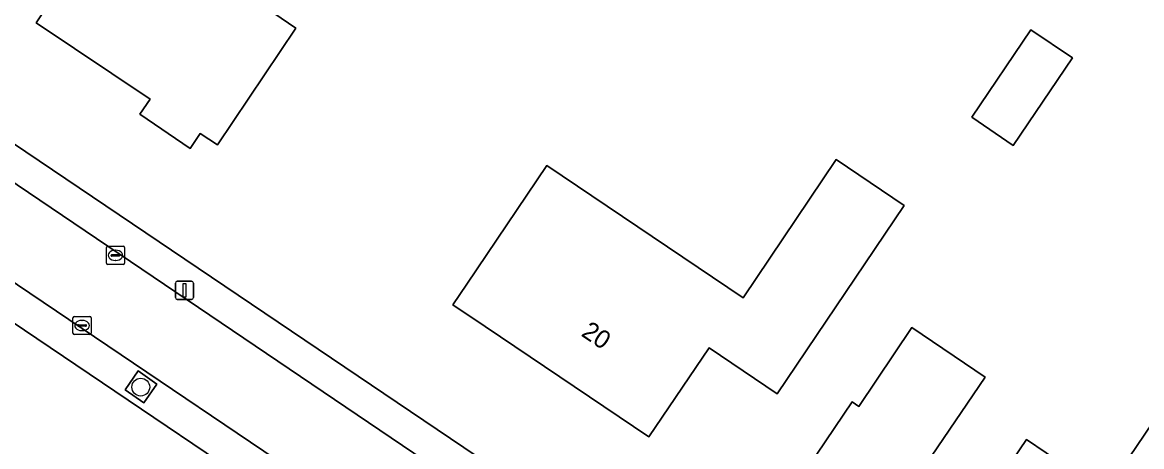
# Model space of a CAD drawing. Extents: x 163266 to 164362, y 381528 to 382286.
# Drawn here: x 163962.4 to 164023.8, y 381659.3 to 381682.5 of the extents above; entities that cross this region are included whole.
import ezdxf

# ---------------------------------------------------------------- set-up
doc = ezdxf.new("R2010")
doc.units = 0
for name, color, linetype in [('IMGEO_Boom', 7, 'Continuous'), ('IMGEO_Erf', 7, 'Continuous'), ('IMGEO_Groenvoorziening', 7, 'Continuous'), ('IMGEO_Haag', 7, 'Continuous'), ('IMGEO_Kolk', 7, 'Continuous'), ('IMGEO_Lichtmast', 7, 'Continuous'), ('IMGEO_Pand', 7, 'Continuous'), ('IMGEO_Pand_nummerreeks', 7, 'Continuous'), ('IMGEO_Rijbaan_lokaal_open', 7, 'Continuous'), ('IMGEO_Voetpad_halfverhard', 7, 'Continuous')]:
    doc.layers.add(name, color=color, linetype=linetype)

msp = doc.modelspace()

# ---------------------------------------------------------------- linework, layer by layer
at = {"layer": 'IMGEO_Boom'}
msp.add_circle((163968.901, 381662.517), 0.489, dxfattribs=at)
at = {"layer": 'IMGEO_Erf'}
for points in [[(163973.105, 381675.811), (163972.165, 381676.431), (163971.601, 381675.605), (163968.851, 381677.482), (163969.41, 381678.312), (163963.166, 381682.487), (163967.447, 381688.874), (163971.094, 381686.43), (163972.591, 381688.633), (163971.232, 381689.552), (163974.293, 381694.081), (163981.316, 381689.371), (163978.249, 381684.83), (163976.789, 381685.794), (163975.332, 381683.611), (163977.407, 381682.198)], [(164019.986, 381680.573), (164016.742, 381675.773), (164014.466, 381677.312), (164017.71, 381682.111)], [(164001.928, 381667.42), (164007.033, 381674.989), (164010.755, 381672.479), (164003.794, 381662.157), (164000.063, 381664.673), (163996.762, 381659.792), (163987.779, 381665.833), (163986.005, 381667.026), (163986.771, 381668.162), (163991.166, 381674.678)], [(164021.777, 381656.718), (164025.241, 381661.85), (164028.558, 381659.61), (164022.41, 381650.5), (164018.982, 381652.575), (164015.398, 381647.264), (164003.546, 381655.24), (164007.904, 381661.703), (164008.269, 381661.457), (164011.177, 381665.782), (164015.205, 381663.053), (164012.262, 381658.721), (164015.4, 381656.595), (164017.464, 381659.641)]]:
    msp.add_lwpolyline(points, close=True, dxfattribs=at)
for points in [[(163953.14, 381681.805), (163987.344, 381658.715), (163988.634, 381657.896), (163992.033, 381655.594), (163996.638, 381652.476), (164005.236, 381646.701), (164006.871, 381645.593), (164010.115, 381643.408), (164015.41, 381639.855), (164025.538, 381633.005), (164029.08, 381630.623), (164033.58, 381627.716), (164089.398, 381668.374), (164083.437, 381672.269), (164087.762, 381678.694)], [(163996.245, 381642.873), (163995.343, 381643.451), (163992.948, 381645.106), (163982.444, 381652.18), (163959.631, 381667.581), (163955.118, 381670.638), (163954.017, 381671.266), (163952.935, 381672.069), (163945.749, 381676.984), (163941.834, 381676.838), (163917.871, 381655.298), (163916.12, 381653.912), (163916.297, 381653.78), (163914.696, 381652.772), (163914.563, 381652.851), (163907.959, 381648.913)]]:
    msp.add_lwpolyline(points, dxfattribs=at)
at = {"layer": 'IMGEO_Groenvoorziening'}
msp.add_lwpolyline([(163969.783, 381662.687), (163968.757, 381663.402), (163968.042, 381662.376), (163969.068, 381661.662)], close=True, dxfattribs=at)
at = {"layer": 'IMGEO_Haag'}
msp.add_lwpolyline([(163969.783, 381662.687), (163968.757, 381663.402), (163968.042, 381662.376), (163969.068, 381661.662)], close=True, dxfattribs=at)
at = {"layer": 'IMGEO_Kolk'}
for p, q in [((163967.014, 381669.318), (163967.014, 381670.17)), ((163967.089, 381670.244), (163967.941, 381670.244)), ((163967.273, 381669.738), (163967.273, 381669.75)), ((163967.316, 381669.787), (163967.714, 381669.787)), ((163967.502, 381670.024), (163967.527, 381670.024)), ((163967.757, 381669.75), (163967.757, 381669.738)), ((163968.015, 381670.17), (163968.015, 381669.318)), ((163967.941, 381669.244), (163967.089, 381669.244)), ((163967.711, 381669.701), (163967.313, 381669.701)), ((163967.525, 381669.464), (163967.5, 381669.464)), ((163965.181, 381665.467), (163965.181, 381666.319)), ((163965.256, 381666.393), (163966.108, 381666.393)), ((163965.669, 381666.173), (163965.694, 381666.173)), ((163966.182, 381666.319), (163966.182, 381665.467)), ((163965.44, 381665.887), (163965.44, 381665.899)), ((163965.878, 381665.85), (163965.48, 381665.85)), ((163965.483, 381665.936), (163965.881, 381665.936)), ((163965.692, 381665.613), (163965.667, 381665.613)), ((163965.924, 381665.899), (163965.924, 381665.887)), ((163966.108, 381665.393), (163965.256, 381665.393))]:
    msp.add_line(p, q, dxfattribs=at)
for points in [[(163967.014, 381669.318), (163967.014, 381670.17)], [(163967.089, 381670.244), (163967.941, 381670.244)], [(163968.015, 381670.17), (163968.015, 381669.318)], [(163967.941, 381669.244), (163967.089, 381669.244)], [(163965.181, 381665.467), (163965.181, 381666.319)], [(163965.256, 381666.393), (163966.108, 381666.393)], [(163966.182, 381666.319), (163966.182, 381665.467)], [(163966.108, 381665.393), (163965.256, 381665.393)]]:
    msp.add_lwpolyline(points, dxfattribs=at)
for centre, radius, start, end in [((163967.091, 381670.168), 0.0765, 91.55205, 178.44795), ((163967.091, 381670.168), 0.0765, 91.55205, 178.44795), ((163967.313, 381669.747), 0.0403, 85.87752, 175.75265), ((163967.31, 381669.737), 0.0366, 178.93798, 274.71019), ((163967.714, 381669.744), 0.043, 264.86636, 352.45326), ((163967.718, 381669.749), 0.0386, 1.73085, 96.63898), ((163967.939, 381670.168), 0.0765, 1.55205, 88.44795), ((163967.939, 381670.168), 0.0765, 1.55205, 88.44795), ((163967.091, 381669.32), 0.0765, 181.55205, 268.44795), ((163967.091, 381669.32), 0.0765, 181.55205, 268.44795), ((163967.939, 381669.32), 0.0765, 271.55205, 358.44795), ((163967.939, 381669.32), 0.0765, 271.55205, 358.44795), ((163965.258, 381666.317), 0.0765, 91.55205, 178.44795), ((163965.258, 381666.317), 0.0765, 91.55205, 178.44795), ((163966.106, 381666.317), 0.0765, 1.55205, 88.44795), ((163966.106, 381666.317), 0.0765, 1.55205, 88.44795), ((163965.258, 381665.469), 0.0765, 181.55205, 268.44795), ((163965.258, 381665.469), 0.0765, 181.55205, 268.44795), ((163965.48, 381665.896), 0.0403, 85.87752, 175.75265), ((163965.477, 381665.886), 0.0366, 178.93798, 274.71019), ((163965.881, 381665.893), 0.043, 264.86636, 352.45326), ((163965.885, 381665.898), 0.0386, 1.73085, 96.63898), ((163966.106, 381665.469), 0.0765, 271.55205, 358.44795), ((163966.106, 381665.469), 0.0765, 271.55205, 358.44795)]:
    msp.add_arc(centre, radius, start, end, dxfattribs=at)
for centre, major_axis, ratio, start_param, end_param in [((163967.501, 381669.744), (-0.387, 0.002), 0.722429, 4.712389, 7.853982), ((163967.526, 381669.744), (-0.39, 0.002), 0.717154, 1.570796, 4.712389), ((163965.668, 381665.893), (-0.387, 0.002), 0.722429, 4.712389, 7.853982), ((163965.693, 381665.893), (-0.39, 0.002), 0.717154, 1.570796, 4.712389)]:
    msp.add_ellipse(centre, major_axis=major_axis, ratio=ratio, start_param=start_param, end_param=end_param, dxfattribs=at)
at = {"layer": 'IMGEO_Lichtmast'}
for p, q in [((163970.797, 381667.423), (163970.797, 381668.223)), ((163970.797, 381668.223), (163970.797, 381667.423)), ((163970.897, 381668.323), (163971.687, 381668.323)), ((163971.687, 381668.323), (163970.897, 381668.323)), ((163971.787, 381668.223), (163971.787, 381667.423)), ((163971.787, 381667.423), (163971.787, 381668.223)), ((163971.687, 381667.323), (163970.897, 381667.323)), ((163970.897, 381667.323), (163971.687, 381667.323))]:
    msp.add_line(p, q, dxfattribs=at)
msp.add_lwpolyline([(163971.217, 381668.198), (163971.367, 381668.198), (163971.367, 381667.448), (163971.217, 381667.448), (163971.217, 381668.198)], dxfattribs=at)
for centre, start, end in [((163970.897, 381668.223), 90, 180), ((163970.897, 381668.223), 90, 180), ((163971.687, 381668.223), 0, 90), ((163971.687, 381668.223), 360, 90), ((163970.897, 381667.423), 180, 270), ((163970.897, 381667.423), 180, 270), ((163971.687, 381667.423), 270, 0), ((163971.687, 381667.423), 270, 0)]:
    msp.add_arc(centre, 0.1, start, end, dxfattribs=at)
at = {"layer": 'IMGEO_Pand'}
for points in [[(163971.601, 381675.605), (163972.165, 381676.431), (163973.105, 381675.811), (163977.407, 381682.198), (163975.332, 381683.611), (163976.789, 381685.794), (163978.249, 381684.83), (163981.316, 381689.371), (163974.293, 381694.081), (163971.232, 381689.552), (163972.591, 381688.633), (163971.094, 381686.43), (163967.447, 381688.874), (163963.166, 381682.487), (163969.41, 381678.312), (163968.851, 381677.482)], [(164014.466, 381677.312), (164016.742, 381675.773), (164019.986, 381680.573), (164017.71, 381682.111)], [(163986.771, 381668.162), (163986.005, 381667.026), (163987.779, 381665.833), (163996.762, 381659.792), (164000.063, 381664.673), (164003.794, 381662.157), (164010.755, 381672.479), (164007.033, 381674.989), (164001.928, 381667.42), (163991.166, 381674.678)], [(164015.398, 381647.264), (164018.982, 381652.575), (164022.41, 381650.5), (164028.558, 381659.61), (164025.241, 381661.85), (164021.777, 381656.718), (164017.464, 381659.641), (164015.4, 381656.595), (164012.262, 381658.721), (164015.205, 381663.053), (164011.177, 381665.782), (164008.269, 381661.457), (164007.904, 381661.703), (164003.546, 381655.24)]]:
    msp.add_lwpolyline(points, close=True, dxfattribs=at)
at = {"layer": 'IMGEO_Rijbaan_lokaal_open'}
for points in [[(164015.971, 381625.888), (164013.646, 381622.405), (164012.509, 381620.887), (164016.977, 381615.741), (164022.77, 381619.803), (164031.894, 381626.47), (164028.622, 381628.658), (164023.953, 381631.846), (164015.067, 381637.843), (164008.446, 381642.312), (164005.852, 381644.045), (164004.234, 381645.094), (163996.278, 381650.48), (163990.316, 381654.521), (163987.575, 381656.364), (163986.367, 381657.209), (163952.78, 381679.91), (163952.211, 381680.297), (163951.114, 381681.043)], [(163945.742, 381679.21), (163946.802, 381678.493), (163953.968, 381673.637), (163955.114, 381672.879), (163955.409, 381672.662), (163961.419, 381668.614), (163982.748, 381654.212), (163994.675, 381646.16), (163996.418, 381644.99), (163997.307, 381644.394), (164016.322, 381631.573), (164015.239, 381629.962)]]:
    msp.add_lwpolyline(points, dxfattribs=at)
at = {"layer": 'IMGEO_Voetpad_halfverhard'}
for points in [[(163952.78, 381679.91), (163986.367, 381657.209), (163987.344, 381658.715), (163953.14, 381681.805), (163952.211, 381680.297)], [(163961.419, 381668.614), (163960.224, 381668.407), (163959.631, 381667.581), (163982.444, 381652.18), (163983.067, 381653.004), (163982.748, 381654.212)], [(163969.068, 381661.662), (163968.042, 381662.376), (163968.757, 381663.402), (163969.783, 381662.687)]]:
    msp.add_lwpolyline(points, close=True, dxfattribs=at)

# ---------------------------------------------------------------- texts
at = {"layer": 'IMGEO_Pand_nummerreeks'}
msp.add_text('20', height=1, rotation=326.0785, dxfattribs=at).set_placement((163992.996, 381665.362))

doc.saveas('drawing.dxf')
